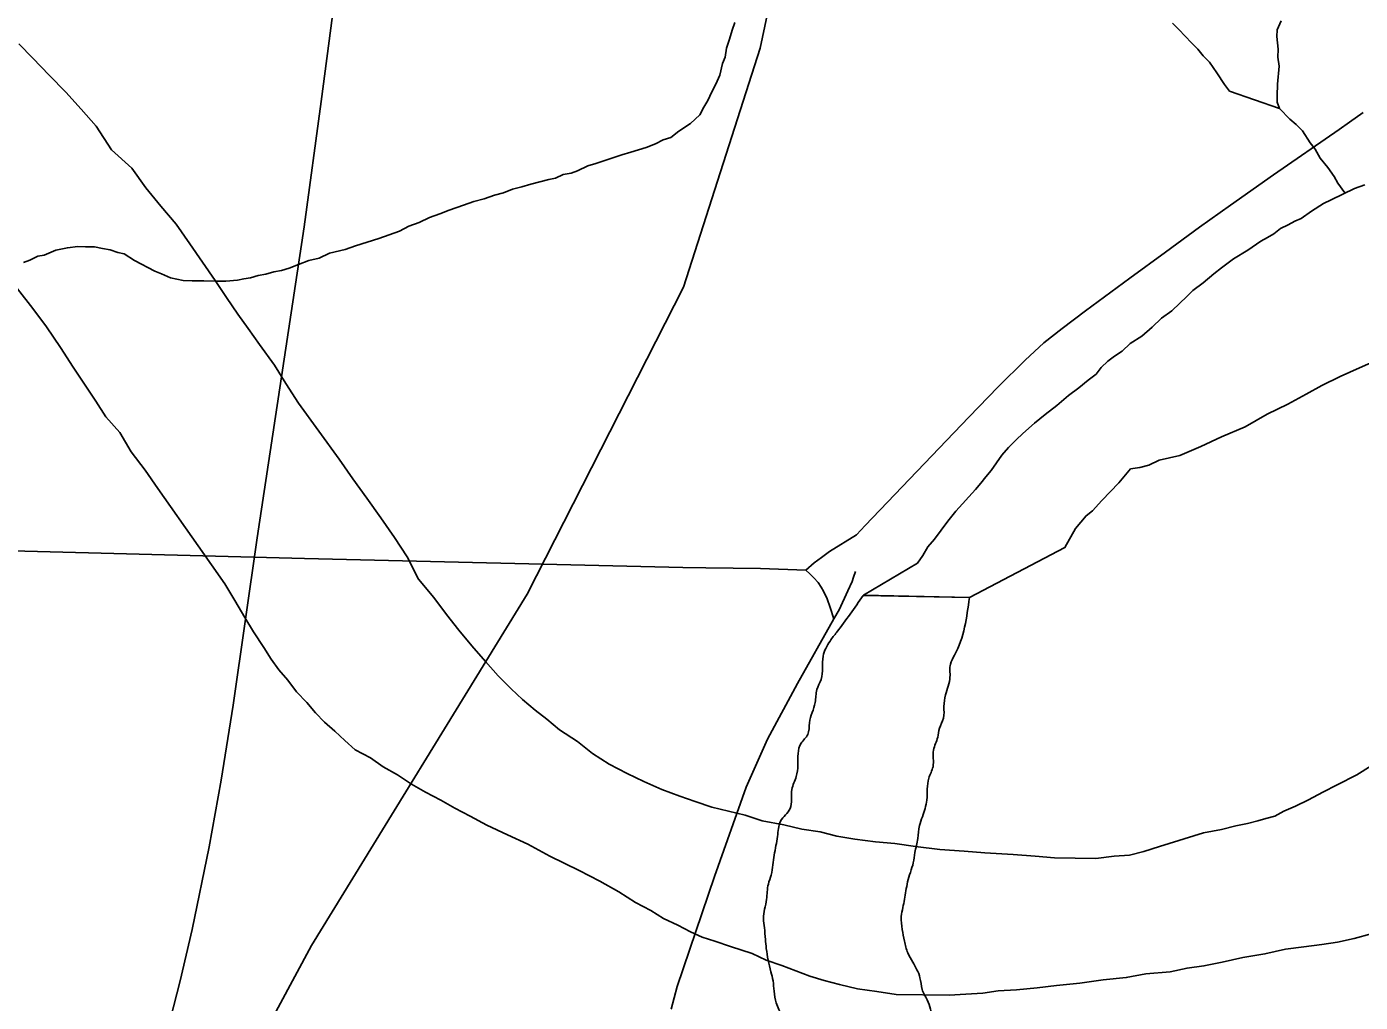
# Model space of a CAD drawing. Extents: x 2.4 to 73.1, y 4.5 to 25.6.
# Drawn here: x 43.5227 to 43.7191, y 21.8082 to 21.9519 of the extents above; entities that cross this region are included whole.
import ezdxf

# ---------------------------------------------------------------- set-up
doc = ezdxf.new("R2010")
doc.units = 0
for name, color, linetype in [('GM_X_Major_River', 7, 'Continuous'), ('GM_X_Minor_River', 7, 'Continuous'), ('GM_X_Rail_Line', 7, 'Continuous'), ('GM_X_Township_Road', 7, 'Continuous'), ('GM_X_US_Route', 7, 'Continuous')]:
    doc.layers.add(name, color=color, linetype=linetype)

msp = doc.modelspace()

# ---------------------------------------------------------------- linework, layer by layer
at = {"layer": 'GM_X_Major_River'}
for p, q in [((43.66151, 21.8678), (43.64587, 21.86813)), ((43.6459, 21.86815), (43.66151, 21.8678))]:
    msp.add_line(p, q, dxfattribs=at)
for points in [[(43.70401, 21.8349), (43.70249, 21.83455), (43.70077, 21.83419), (43.69867, 21.83366), (43.696, 21.83313), (43.6895, 21.83114), (43.68721, 21.83042), (43.68511, 21.82988), (43.68282, 21.82973), (43.68015, 21.82939), (43.67711, 21.82944), (43.67407, 21.82949), (43.67122, 21.82973), (43.66799, 21.82997), (43.66381, 21.83023), (43.66077, 21.83046), (43.65716, 21.83071), (43.65356, 21.83115), (43.65052, 21.83158), (43.64767, 21.83182), (43.64464, 21.83224), (43.64198, 21.83267), (43.63952, 21.83328), (43.63686, 21.8337), (43.63421, 21.83431), (43.63098, 21.83493), (43.62852, 21.83573), (43.62606, 21.83634), (43.6236, 21.83695), (43.62114, 21.83775), (43.61887, 21.83855), (43.61622, 21.83954), (43.61358, 21.84072), (43.61112, 21.8419), (43.60848, 21.84328), (43.60603, 21.84483), (43.60378, 21.84658), (43.60115, 21.84833), (43.59927, 21.84988), (43.59758, 21.85124), (43.5957, 21.85279), (43.59401, 21.85434), (43.59214, 21.85627), (43.59027, 21.85839), (43.58822, 21.8607), (43.58635, 21.86301), (43.58449, 21.86532), (43.58262, 21.86782), (43.58038, 21.87052), (43.57872, 21.87378), (43.57687, 21.87666), (43.57482, 21.87954), (43.57277, 21.88242), (43.57073, 21.88531), (43.56868, 21.88819), (43.56272, 21.89646), (43.56087, 21.89934), (43.5592, 21.90202), (43.55696, 21.9051), (43.55529, 21.90741), (43.5538, 21.90952), (43.55213, 21.91202), (43.55045, 21.91451), (43.54859, 21.9172), (43.54673, 21.91989), (43.54469, 21.92278), (43.54245, 21.92547), (43.54021, 21.92817), (43.53816, 21.93105), (43.53516, 21.93376), (43.53293, 21.93722), (43.53069, 21.93972), (43.52845, 21.94223), (43.52601, 21.94474), (43.52358, 21.94725), (43.52152, 21.94937)], [(43.52152, 21.94937), (43.52358, 21.94725), (43.52601, 21.94474), (43.52845, 21.94223), (43.53069, 21.93972), (43.53293, 21.93722), (43.53516, 21.93376), (43.53816, 21.93105), (43.54021, 21.92817), (43.54245, 21.92547), (43.54469, 21.92278), (43.54673, 21.91989), (43.54859, 21.9172), (43.55045, 21.91451), (43.55213, 21.91202), (43.5538, 21.90952), (43.55529, 21.90741), (43.55696, 21.9051), (43.5592, 21.90202), (43.56087, 21.89934), (43.56272, 21.89646), (43.56868, 21.88819), (43.57073, 21.88531), (43.57277, 21.88242), (43.57482, 21.87954), (43.57687, 21.87666), (43.57872, 21.87378), (43.58038, 21.87052), (43.58262, 21.86782), (43.58449, 21.86532), (43.58635, 21.86301), (43.58822, 21.8607), (43.59027, 21.85839), (43.59214, 21.85627), (43.59401, 21.85434), (43.5957, 21.85279), (43.59758, 21.85124), (43.59927, 21.84988), (43.60115, 21.84833), (43.60378, 21.84658), (43.60603, 21.84483), (43.60848, 21.84328), (43.61112, 21.8419), (43.61358, 21.84072), (43.61622, 21.83954), (43.61887, 21.83855), (43.62114, 21.83775), (43.6236, 21.83695), (43.62606, 21.83634), (43.62852, 21.83573), (43.63098, 21.83493), (43.63421, 21.83431), (43.63686, 21.8337), (43.63952, 21.83328), (43.64198, 21.83267), (43.64464, 21.83224), (43.64767, 21.83182), (43.65052, 21.83158), (43.65356, 21.83115), (43.65716, 21.83071), (43.66077, 21.83046), (43.66381, 21.83023), (43.66799, 21.82997), (43.67122, 21.82973), (43.67407, 21.82949), (43.67711, 21.82944), (43.68015, 21.82939), (43.68282, 21.82973), (43.68511, 21.82988), (43.68721, 21.83042), (43.6895, 21.83114), (43.696, 21.83313), (43.69867, 21.83366), (43.70077, 21.83419), (43.70249, 21.83455), (43.70401, 21.8349)], [(43.71978, 21.92859), (43.71825, 21.92805), (43.7148, 21.92639), (43.71365, 21.92584), (43.71192, 21.92473), (43.71038, 21.92361), (43.70943, 21.92325), (43.70847, 21.9227), (43.70732, 21.92214), (43.70636, 21.9214), (43.7054, 21.92085), (43.70444, 21.92029), (43.70251, 21.91899)], [(43.70251, 21.91899), (43.70444, 21.92029), (43.7054, 21.92085), (43.70636, 21.9214), (43.70732, 21.92214), (43.70847, 21.9227), (43.70943, 21.92325), (43.71038, 21.92361), (43.71192, 21.92473), (43.71365, 21.92584), (43.7148, 21.92639), (43.71825, 21.92805), (43.71978, 21.92859)], [(43.70251, 21.91899), (43.7004, 21.9177), (43.69867, 21.91639), (43.69751, 21.91546), (43.69597, 21.91416), (43.69443, 21.91304), (43.69347, 21.91211), (43.6925, 21.91117), (43.69134, 21.91005), (43.6898, 21.90894), (43.68845, 21.90763), (43.68691, 21.90632), (43.68518, 21.90521), (43.68402, 21.90409), (43.68287, 21.90335), (43.68191, 21.90261), (43.68094, 21.90167), (43.68017, 21.90073), (43.67901, 21.8998), (43.67766, 21.89868), (43.67612, 21.89757), (43.67439, 21.89608), (43.67266, 21.89478), (43.67111, 21.89347), (43.66938, 21.89198), (43.66841, 21.89104), (43.66726, 21.88992), (43.66629, 21.8888), (43.66551, 21.88767), (43.66473, 21.88654), (43.66395, 21.88561), (43.66318, 21.88467), (43.6624, 21.88373), (43.6595, 21.88055), (43.65834, 21.87905), (43.65736, 21.87773), (43.65639, 21.87642), (43.65542, 21.87529), (43.65464, 21.87398), (43.65386, 21.87285), (43.6459, 21.86815)], [(43.6459, 21.86815), (43.65386, 21.87285), (43.65464, 21.87398), (43.65542, 21.87529), (43.65639, 21.87642), (43.65736, 21.87773), (43.65834, 21.87905), (43.6595, 21.88055), (43.6624, 21.88373), (43.66318, 21.88467), (43.66395, 21.88561), (43.66473, 21.88654), (43.66551, 21.88767), (43.66629, 21.8888), (43.66726, 21.88992), (43.66841, 21.89104), (43.66938, 21.89198), (43.67111, 21.89347), (43.67266, 21.89478), (43.67439, 21.89608), (43.67612, 21.89757), (43.67766, 21.89868), (43.67901, 21.8998), (43.68017, 21.90073), (43.68094, 21.90167), (43.68191, 21.90261), (43.68287, 21.90335), (43.68402, 21.90409), (43.68518, 21.90521), (43.68691, 21.90632), (43.68845, 21.90763), (43.6898, 21.90894), (43.69134, 21.91005), (43.6925, 21.91117), (43.69347, 21.91211), (43.69443, 21.91304), (43.69597, 21.91416), (43.69751, 21.91546), (43.69867, 21.91639), (43.7004, 21.9177), (43.70251, 21.91899)], [(43.52134, 21.91327), (43.52357, 21.91039), (43.52562, 21.90769), (43.52767, 21.90462), (43.52952, 21.90174), (43.5312, 21.89924), (43.53287, 21.89675), (43.53435, 21.89444), (43.53641, 21.89213), (43.53808, 21.88925), (43.54013, 21.88656), (43.54199, 21.88387), (43.54794, 21.87541), (43.55185, 21.86984), (43.55333, 21.86735), (43.55481, 21.86485), (43.55611, 21.86274), (43.55759, 21.86044), (43.55871, 21.85871), (43.55982, 21.85717), (43.56113, 21.85563), (43.56244, 21.8539), (43.56393, 21.85235), (43.56524, 21.85081), (43.56655, 21.84946), (43.56805, 21.84811), (43.56955, 21.84675), (43.57105, 21.8454), (43.57331, 21.84422), (43.57519, 21.84286), (43.57727, 21.84169), (43.57934, 21.84032), (43.58141, 21.83915), (43.58368, 21.83797), (43.58575, 21.8368), (43.58801, 21.83562), (43.59046, 21.83426), (43.59349, 21.83288), (43.59651, 21.8315), (43.59971, 21.82974), (43.60405, 21.82758), (43.60707, 21.82601), (43.6099, 21.82444), (43.61235, 21.82288), (43.61461, 21.82171), (43.61649, 21.82054), (43.61857, 21.81955), (43.62046, 21.81857), (43.62216, 21.81778), (43.62405, 21.81718), (43.62632, 21.81639), (43.62954, 21.81539), (43.63161, 21.8144), (43.63388, 21.8136), (43.63596, 21.81281), (43.63804, 21.81202), (43.64012, 21.81142), (43.6424, 21.81081)], [(43.6424, 21.81081), (43.64012, 21.81142), (43.63804, 21.81202), (43.63596, 21.81281), (43.63388, 21.8136), (43.63161, 21.8144), (43.62954, 21.81539), (43.62632, 21.81639), (43.62405, 21.81718), (43.62216, 21.81778), (43.62046, 21.81857), (43.61857, 21.81955), (43.61649, 21.82054), (43.61461, 21.82171), (43.61235, 21.82288), (43.6099, 21.82444), (43.60707, 21.82601), (43.60405, 21.82758), (43.59971, 21.82974), (43.59651, 21.8315), (43.59349, 21.83288), (43.59046, 21.83426), (43.58801, 21.83562), (43.58575, 21.8368), (43.58368, 21.83797), (43.58141, 21.83915), (43.57934, 21.84032), (43.57727, 21.84169), (43.57519, 21.84286), (43.57331, 21.84422), (43.57105, 21.8454), (43.56955, 21.84675), (43.56805, 21.84811), (43.56655, 21.84946), (43.56524, 21.85081), (43.56393, 21.85235), (43.56244, 21.8539), (43.56113, 21.85563), (43.55982, 21.85717), (43.55871, 21.85871), (43.55759, 21.86044), (43.55611, 21.86274), (43.55481, 21.86485), (43.55333, 21.86735), (43.55185, 21.86984), (43.54794, 21.87541), (43.54199, 21.88387), (43.54013, 21.88656), (43.53808, 21.88925), (43.53641, 21.89213), (43.53435, 21.89444), (43.53287, 21.89675), (43.5312, 21.89924), (43.52952, 21.90174), (43.52767, 21.90462), (43.52562, 21.90769), (43.52357, 21.91039), (43.52134, 21.91327)], [(43.66151, 21.8678), (43.67558, 21.87516), (43.67715, 21.87798), (43.6787, 21.87986), (43.67966, 21.8806), (43.68101, 21.8821), (43.68353, 21.88472), (43.68527, 21.88678), (43.68661, 21.88695), (43.68794, 21.88731), (43.68948, 21.88804), (43.69253, 21.88875), (43.69559, 21.89003), (43.69866, 21.8915), (43.70211, 21.89297), (43.70537, 21.89482), (43.70843, 21.89628), (43.71112, 21.89776), (43.71342, 21.89905), (43.7161, 21.90034), (43.71898, 21.90162), (43.72185, 21.90291)], [(43.72185, 21.90291), (43.71898, 21.90162), (43.7161, 21.90034), (43.71342, 21.89905), (43.71112, 21.89776), (43.70843, 21.89628), (43.70537, 21.89482), (43.70211, 21.89297), (43.69866, 21.8915), (43.69559, 21.89003), (43.69253, 21.88875), (43.68948, 21.88804), (43.68794, 21.88731), (43.68661, 21.88695), (43.68527, 21.88678), (43.68353, 21.88472), (43.68101, 21.8821), (43.67966, 21.8806), (43.6787, 21.87986), (43.67715, 21.87798), (43.67558, 21.87516), (43.66151, 21.8678)], [(43.72069, 21.843), (43.71857, 21.8417), (43.7157, 21.84022), (43.71359, 21.83912), (43.71148, 21.83801), (43.70956, 21.83709), (43.70784, 21.83636), (43.7065, 21.83562), (43.70516, 21.83526), (43.70401, 21.8349)], [(43.70401, 21.8349), (43.70516, 21.83526), (43.7065, 21.83562), (43.70784, 21.83636), (43.70956, 21.83709), (43.71148, 21.83801), (43.71359, 21.83912), (43.7157, 21.84022), (43.71857, 21.8417), (43.72069, 21.843)], [(43.6424, 21.81081), (43.64505, 21.8102), (43.6479, 21.80977), (43.65074, 21.80934), (43.65854, 21.80922), (43.66101, 21.80937), (43.66349, 21.80952), (43.66577, 21.80986), (43.66844, 21.81001), (43.67149, 21.81034), (43.67435, 21.81068), (43.67777, 21.811), (43.68121, 21.81152), (43.68463, 21.81184), (43.68749, 21.81237), (43.69111, 21.81269), (43.69359, 21.81322), (43.69607, 21.81356), (43.69874, 21.81409), (43.7018, 21.8148), (43.70504, 21.81531), (43.70809, 21.81603), (43.71076, 21.81636), (43.71343, 21.8167), (43.71571, 21.81704), (43.7182, 21.81757), (43.72068, 21.81829)], [(43.72068, 21.81829), (43.7182, 21.81757), (43.71571, 21.81704), (43.71343, 21.8167), (43.71076, 21.81636), (43.70809, 21.81603), (43.70504, 21.81531), (43.7018, 21.8148), (43.69874, 21.81409), (43.69607, 21.81356), (43.69359, 21.81322), (43.69111, 21.81269), (43.68749, 21.81237), (43.68463, 21.81184), (43.68121, 21.81152), (43.67777, 21.811), (43.67435, 21.81068), (43.67149, 21.81034), (43.66844, 21.81001), (43.66577, 21.80986), (43.66349, 21.80952), (43.66101, 21.80937), (43.65854, 21.80922), (43.65074, 21.80934), (43.6479, 21.80977), (43.64505, 21.8102), (43.6424, 21.81081)]]:
    msp.add_lwpolyline(points, dxfattribs=at)
for points in [[(43.64587, 21.86813), (43.64198, 21.8627), (43.64099, 21.8614), (43.63997, 21.85915), (43.63968, 21.85575), (43.63906, 21.85425), (43.63881, 21.85236), (43.63796, 21.84935), (43.63772, 21.84764), (43.63673, 21.84635), (43.63625, 21.84313), (43.63601, 21.84143), (43.63538, 21.83955), (43.6351, 21.83672), (43.63371, 21.83486), (43.63326, 21.8326), (43.63303, 21.83127), (43.63257, 21.82844), (43.63233, 21.82693), (43.63191, 21.82561), (43.63165, 21.82334), (43.63118, 21.82051), (43.63133, 21.81918), (43.63147, 21.81746), (43.63161, 21.81613), (43.63227, 21.81269), (43.6326, 21.81135), (43.63275, 21.80983), (43.63307, 21.80811), (43.63377, 21.80619), (43.63392, 21.80486), (43.63476, 21.80141), (43.63509, 21.79988), (43.63599, 21.79834), (43.63648, 21.79585), (43.63718, 21.79374), (43.63824, 21.79143), (43.63951, 21.7893), (43.63983, 21.78758), (43.64017, 21.78624), (43.64126, 21.78469), (43.65065, 21.77534)], [(43.67553, 21.77439), (43.66262, 21.78819), (43.66175, 21.79088), (43.66106, 21.79299), (43.66053, 21.79434), (43.65944, 21.79589), (43.65874, 21.79781), (43.65754, 21.80183), (43.65683, 21.80338), (43.65613, 21.8053), (43.65581, 21.8072), (43.65528, 21.80855), (43.65457, 21.81009), (43.65424, 21.81181), (43.65318, 21.81412), (43.65246, 21.81547), (43.65195, 21.8172), (43.65162, 21.81892), (43.65149, 21.82082), (43.65172, 21.82214), (43.65218, 21.8246), (43.65241, 21.82592), (43.65325, 21.82874), (43.65349, 21.83025), (43.65393, 21.83232), (43.65418, 21.83421), (43.6546, 21.83553), (43.65525, 21.83798), (43.65554, 21.8412), (43.65616, 21.84289), (43.65624, 21.84535), (43.65686, 21.84723), (43.6571, 21.84855), (43.65771, 21.85005), (43.65776, 21.85176), (43.65801, 21.85346), (43.65866, 21.8561), (43.65872, 21.85799), (43.65933, 21.8593), (43.66151, 21.8678)]]:
    msp.add_spline(points, degree=3, dxfattribs=at)
at = {"layer": 'GM_X_Minor_River'}
for points in [[(43.55201, 21.91439), (43.55372, 21.91455), (43.55468, 21.91473), (43.55563, 21.9149), (43.55678, 21.91526), (43.55792, 21.91544), (43.55907, 21.9158), (43.56021, 21.91597), (43.56136, 21.91633), (43.5627, 21.91688), (43.56423, 21.91743), (43.56575, 21.91778), (43.56729, 21.91852), (43.56958, 21.91905), (43.57111, 21.91959), (43.57283, 21.92014), (43.57455, 21.92068), (43.57608, 21.92122), (43.57761, 21.92177), (43.57895, 21.92251), (43.58048, 21.92305), (43.58201, 21.92379), (43.58354, 21.92433), (43.58488, 21.92488), (43.58699, 21.92561), (43.58852, 21.92615), (43.59004, 21.92651), (43.59157, 21.92705), (43.59291, 21.92741), (43.59425, 21.92796), (43.59559, 21.92832), (43.59692, 21.92868), (43.59826, 21.92904), (43.5996, 21.9294), (43.60055, 21.92957), (43.6017, 21.93012), (43.60285, 21.93029), (43.6038, 21.93066), (43.60533, 21.93139), (43.60648, 21.93175), (43.61031, 21.93302), (43.61164, 21.93338), (43.61279, 21.93374), (43.61394, 21.93411), (43.61528, 21.93465), (43.61642, 21.9352), (43.61757, 21.93557), (43.61873, 21.9365), (43.62046, 21.93761), (43.62181, 21.93892), (43.6224, 21.94005), (43.62298, 21.94099), (43.62357, 21.94231), (43.62416, 21.94344), (43.62475, 21.94476), (43.62516, 21.94646), (43.62555, 21.94741), (43.62577, 21.94873), (43.62617, 21.95006), (43.62657, 21.95138), (43.62697, 21.95252)], [(43.69144, 21.95242), (43.69237, 21.95146), (43.69331, 21.95049), (43.69424, 21.94953), (43.69518, 21.94856), (43.69593, 21.9476), (43.69686, 21.94664), (43.69798, 21.9451), (43.69909, 21.94337), (43.69984, 21.94241), (43.70721, 21.93982)], [(43.70742, 21.95273), (43.70683, 21.95141), (43.70681, 21.95046), (43.70697, 21.94856), (43.70695, 21.94742), (43.70712, 21.94609), (43.70689, 21.94343), (43.70686, 21.94172), (43.70685, 21.94077), (43.70721, 21.93982), (43.70871, 21.93827), (43.70965, 21.9375), (43.71059, 21.93653), (43.7117, 21.9348), (43.71245, 21.93384), (43.71319, 21.9325), (43.71431, 21.93115), (43.71524, 21.92981), (43.71579, 21.92885), (43.71681, 21.92743)], [(43.52219, 21.91715), (43.52315, 21.91751), (43.5243, 21.91807), (43.52525, 21.91824), (43.52698, 21.91897), (43.52869, 21.91933), (43.53022, 21.91949), (43.53136, 21.91947), (43.53269, 21.91945), (43.53383, 21.91924), (43.53496, 21.91903), (43.5361, 21.91864), (43.53705, 21.91843), (43.53855, 21.91746), (43.54157, 21.91589), (43.54252, 21.91549), (43.54384, 21.9149), (43.54573, 21.91449), (43.54706, 21.91447), (43.54878, 21.91444), (43.55049, 21.91442), (43.55201, 21.91439)]]:
    msp.add_lwpolyline(points, dxfattribs=at)
at = {"layer": 'GM_X_Rail_Line'}
msp.add_lwpolyline([(43.46669, 21.63622), (43.5212, 21.73573), (43.56465, 21.81658), (43.59637, 21.8683), (43.6194, 21.9135), (43.6307, 21.94871), (43.63721, 21.97957), (43.64199, 22.01738), (43.65285, 22.16821), (43.68066, 22.51158), (43.70323, 22.77251)], dxfattribs=at)
at = {"layer": 'GM_X_Township_Road'}
for points in [[(43.63745, 21.87186), (43.63867, 21.87293), (43.63976, 21.87369), (43.64092, 21.87458), (43.64488, 21.87705), (43.64617, 21.8784), (43.66145, 21.89438), (43.66577, 21.89884), (43.66974, 21.90278), (43.6725, 21.9053), (43.67516, 21.90743), (43.67864, 21.91004), (43.68513, 21.91485), (43.69039, 21.9187), (43.69542, 21.92236), (43.69996, 21.92562), (43.70629, 21.93007), (43.71597, 21.93675), (43.7175, 21.93781), (43.71951, 21.93925)], [(43.11777, 21.88478), (43.14204, 21.88438), (43.16693, 21.88368), (43.19026, 21.883), (43.21359, 21.88234), (43.3085, 21.87971), (43.32872, 21.87925), (43.33961, 21.87905), (43.36914, 21.87846), (43.40492, 21.87753), (43.43137, 21.87675), (43.45313, 21.8764), (43.47179, 21.87595), (43.56359, 21.87357), (43.61932, 21.87224)], [(43.61932, 21.87224), (43.62271, 21.87216), (43.63073, 21.87206), (43.63745, 21.87186)], [(43.64156, 21.86466), (43.64102, 21.86636), (43.64059, 21.86764), (43.64002, 21.86877), (43.6397, 21.86932), (43.63924, 21.87), (43.6386, 21.87072), (43.63803, 21.87129), (43.63745, 21.87186)], [(43.64156, 21.86466), (43.64232, 21.866), (43.64362, 21.86881), (43.64425, 21.87015), (43.64446, 21.87081), (43.64475, 21.87162)], [(43.61758, 21.80716), (43.61849, 21.81051), (43.62397, 21.8267), (43.62865, 21.83986), (43.6318, 21.84695), (43.63622, 21.85516), (43.64156, 21.86466)]]:
    msp.add_lwpolyline(points, dxfattribs=at)
at = {"layer": 'GM_X_US_Route'}
msp.add_lwpolyline([(43.54379, 21.8056), (43.5453, 21.81133), (43.54704, 21.81891), (43.54954, 21.83111), (43.55132, 21.84091), (43.55309, 21.85197), (43.55661, 21.87659), (43.56353, 21.92239), (43.56607, 21.94088), (43.5677, 21.95352), (43.56996, 21.9733), (43.57099, 21.98383), (43.57205, 21.99748), (43.57299, 22.01331), (43.5736, 22.02324), (43.5742, 22.03909), (43.57475, 22.05494), (43.57543, 22.07171)], dxfattribs=at)

doc.saveas('drawing.dxf')
